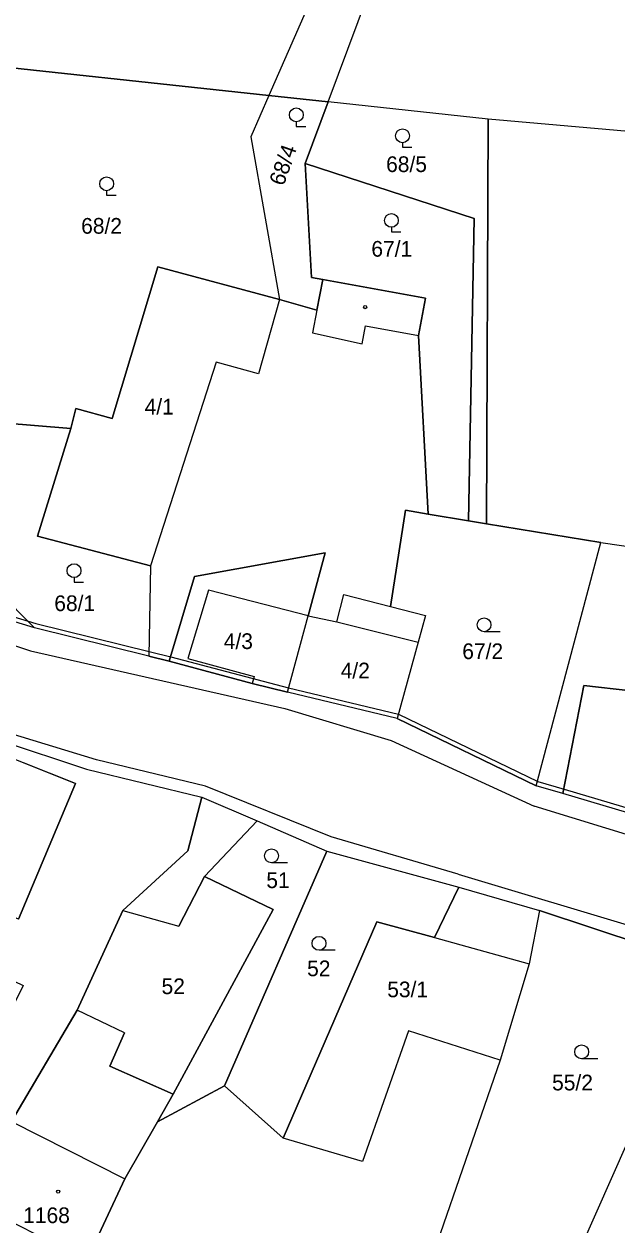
# Model space of a CAD drawing. Extents: x -654083 to -650132, y -1099819 to -1096699.
# Drawn here: x -652235.7 to -652171.4, y -1098050.9 to -1097920.9 of the extents above; entities that cross this region are included whole.
import ezdxf

# ---------------------------------------------------------------- set-up
doc = ezdxf.new("R2010")
doc.units = 0
for name, color, linetype in [('Hranice - vnitř_ kresba', 7, 'Continuous'), ('Obvody jako plochy', 7, 'Continuous'), ('Ostatní hranice', 7, 'Continuous'), ('Parcelní čísla', 7, 'Continuous'), ('Prvky pro prodl_ par_ č_', 7, 'Continuous'), ('Značky kultur', 7, 'Continuous'), ('Značky na budově ne v SPI', 7, 'Continuous')]:
    doc.layers.add(name, color=color, linetype=linetype)

msp = doc.modelspace()

# ---------------------------------------------------------------- linework, layer by layer
at = {"layer": 'Hranice - vnitř_ kresba'}
for p, q in [((-652207.96, -1097950.71), (-652210.23, -1097958.75)), ((-652203.92, -1097951.85), (-652204.39, -1097954.31)), ((-652199.03, -1097955.5), (-652198.66, -1097953.58)), ((-652198.66, -1097953.58), (-652192.92, -1097954.62)), ((-652204.39, -1097954.31), (-652199.03, -1097955.5)), ((-652214.83, -1097957.5), (-652221.93, -1097979.58)), ((-652210.23, -1097958.75), (-652214.83, -1097957.5)), ((-652260.61, -1097980.42), (-652234.95, -1097988.77)), ((-652215.66, -1097982.21), (-652217.92, -1097989.6)), ((-652204.85, -1097985), (-652215.66, -1097982.21)), ((-652201.76, -1097985.65), (-652192.96, -1097987.84)), ((-652234.95, -1097988.77), (-652207.38, -1097995.02)), ((-652217.92, -1097989.6), (-652210.71, -1097991.54)), ((-652210.71, -1097991.54), (-652210.94, -1097992.33)), ((-652207.38, -1097995.02), (-652195.89, -1097998.5)), ((-652227.78, -1098000.57), (-652238.1, -1097997.46)), ((-652195.89, -1097998.5), (-652180.38, -1098005.59)), ((-652230.06, -1098003.16), (-652238.78, -1097999.69)), ((-652215.99, -1098003.45), (-652227.78, -1098000.57)), ((-652236.26, -1098017.86), (-652230.06, -1098003.16)), ((-652202.37, -1098008.94), (-652215.99, -1098003.45)), ((-652155.81, -1098013.21), (-652180.38, -1098005.59)), ((-652188.63, -1098012.99), (-652202.37, -1098008.94)), ((-652216.11, -1098013.21), (-652218.87, -1098018.61)), ((-652188.63, -1098012.99), (-652162.27, -1098020.87)), ((-652224.96, -1098016.92), (-652218.87, -1098018.61)), ((-652191.18, -1098019.82), (-652180.93, -1098022.7)), ((-652224.77, -1098030.15), (-652229.89, -1098027.72)), ((-652224.77, -1098030.15), (-652226.37, -1098033.77)), ((-652193.98, -1098029.96), (-652198.99, -1098044.09)), ((-652184.07, -1098033.12), (-652193.98, -1098029.96)), ((-652226.37, -1098033.77), (-652219.49, -1098036.81)), ((-652236.99, -1098039.76), (-652224.73, -1098046)), ((-652198.99, -1098044.09), (-652207.58, -1098041.57))]:
    msp.add_line(p, q, dxfattribs=at)
at = {"layer": 'Obvody jako plochy'}
for points in [[(-652158.31, -1097803.55), (-652158.71, -1097807.25), (-652078.3, -1097788.92), (-652083.3, -1097814.64), (-652086.61, -1097828.66), (-652099.21, -1097874.89), (-652117.1, -1097937.15), (-652185.36, -1097931.18), (-652202.7, -1097929.31), (-652188.78, -1097892.02), (-652163.91, -1097816.37), (-652165.35, -1097815.44)], [(-652168.06, -1097813.81), (-652190.97, -1097887.21), (-652209.11, -1097928.62), (-652245.4, -1097924.7), (-652247.31, -1097933.99), (-652253.71, -1097926.28), (-652256.94, -1097925.47), (-652250.42, -1097892.82), (-652243.6, -1097858.64), (-652238.49, -1097829), (-652245.39, -1097822.57), (-652237.89, -1097811.35), (-652229.64, -1097803.39), (-652221.54, -1097793.79), (-652210.98, -1097793.09), (-652198.1, -1097797.24)], [(-652188.78, -1097892.02), (-652163.91, -1097816.37), (-652165.35, -1097815.44), (-652168.06, -1097813.81), (-652190.97, -1097887.21), (-652209.11, -1097928.62), (-652202.7, -1097929.31)], [(-652247.31, -1097933.99), (-652245.4, -1097924.7), (-652209.11, -1097928.62), (-652211.08, -1097933.1), (-652207.96, -1097950.71), (-652221.17, -1097947.16), (-652226.1, -1097963.61), (-652230.05, -1097962.51), (-652230.59, -1097964.7), (-652238.02, -1097964.08), (-652238.29, -1097955.86), (-652241.24, -1097941.29)], [(-652205.18, -1097935.96), (-652202.7, -1097929.31), (-652209.11, -1097928.62), (-652211.08, -1097933.1), (-652207.96, -1097950.71), (-652203.92, -1097951.85), (-652203.29, -1097948.53), (-652204.49, -1097948.31)], [(-652205.18, -1097935.96), (-652186.87, -1097941.92), (-652187.48, -1097974.68), (-652185.53, -1097975), (-652185.36, -1097931.18), (-652202.7, -1097929.31)], [(-652119.79, -1097947.18), (-652117.1, -1097937.15), (-652185.36, -1097931.18), (-652185.53, -1097975), (-652173.15, -1097977.03), (-652130.14, -1097983.3), (-652126.23, -1097969.65)], [(-652191.88, -1097973.96), (-652187.48, -1097974.68), (-652186.87, -1097941.92), (-652205.18, -1097935.96), (-652204.49, -1097948.31), (-652203.29, -1097948.53), (-652192.14, -1097950.55), (-652192.92, -1097954.62)], [(-652203.29, -1097948.53), (-652203.92, -1097951.85), (-652207.96, -1097950.71), (-652221.17, -1097947.16), (-652226.1, -1097963.61), (-652230.05, -1097962.51), (-652230.59, -1097964.7), (-652234.19, -1097976.37), (-652221.93, -1097979.58), (-652222.11, -1097989.35), (-652219.92, -1097989.91), (-652217.17, -1097980.74), (-652203.04, -1097978.15), (-652204.85, -1097985), (-652201.76, -1097985.65), (-652201.02, -1097982.66), (-652195.95, -1097983.96), (-652194.31, -1097973.54), (-652191.88, -1097973.96), (-652192.92, -1097954.62), (-652192.14, -1097950.55)], [(-652230.59, -1097964.7), (-652230.05, -1097962.51), (-652226.1, -1097963.61), (-652221.17, -1097947.16), (-652207.96, -1097950.71), (-652210.23, -1097958.75), (-652214.83, -1097957.5), (-652221.93, -1097979.58), (-652234.19, -1097976.37)], [(-652238.02, -1097964.08), (-652230.59, -1097964.7), (-652234.19, -1097976.37), (-652221.93, -1097979.58), (-652222.11, -1097989.35), (-652234.52, -1097986.28), (-652238.44, -1097982.36)], [(-652180.17, -1098003.39), (-652173.15, -1097977.03), (-652185.53, -1097975), (-652187.48, -1097974.68), (-652191.88, -1097973.96), (-652194.31, -1097973.54), (-652195.95, -1097983.96), (-652192.16, -1097984.93), (-652192.96, -1097987.84), (-652195.24, -1097996.11)], [(-652130.14, -1097983.3), (-652131.46, -1097991.82), (-652135.58, -1097991.17), (-652136.02, -1097993.34), (-652169.04, -1097987.82), (-652169.9, -1097993.12), (-652175, -1097992.52), (-652177.28, -1098004.25), (-652180.17, -1098003.39), (-652173.15, -1097977.03)], [(-652207.1, -1097993.27), (-652204.85, -1097985), (-652203.04, -1097978.15), (-652217.17, -1097980.74), (-652219.92, -1097989.91), (-652210.94, -1097992.33)], [(-652217.92, -1097989.6), (-652210.71, -1097991.54), (-652210.94, -1097992.33), (-652207.1, -1097993.27), (-652204.85, -1097985), (-652215.66, -1097982.21)], [(-652192.16, -1097984.93), (-652192.96, -1097987.84), (-652195.24, -1097996.11), (-652207.1, -1097993.27), (-652204.85, -1097985), (-652201.76, -1097985.65), (-652201.02, -1097982.66), (-652195.95, -1097983.96)], [(-652117.15, -1097998.91), (-652127.2, -1097999.72), (-652127.23, -1098010.53), (-652154.44, -1098011.04), (-652177.28, -1098004.25), (-652175, -1097992.52), (-652169.9, -1097993.12), (-652169.04, -1097987.82), (-652136.02, -1097993.34), (-652135.58, -1097991.17), (-652131.46, -1097991.82), (-652130.14, -1097983.3), (-652113.73, -1097985.28)], [(-652207.1, -1097993.27), (-652204.85, -1097985), (-652201.76, -1097985.65), (-652192.96, -1097987.84), (-652195.24, -1097996.11)], [(-652217.89, -1098010.43), (-652224.96, -1098016.92), (-652229.89, -1098027.72), (-652236.99, -1098039.76), (-652239.82, -1098045.04), (-652240.46, -1098044.74), (-652244.65, -1098042.75), (-652239.42, -1098032.4), (-652251.82, -1098026.88), (-652238.78, -1097999.69), (-652238.28, -1097998.5), (-652228.88, -1098001.59), (-652216.37, -1098004.62)], [(-652238.05, -1098017.04), (-652240.72, -1098022.66), (-652235.74, -1098025.05), (-652239.42, -1098032.4), (-652251.82, -1098026.88), (-652238.78, -1097999.69), (-652230.06, -1098003.16), (-652236.26, -1098017.86)], [(-652221.18, -1098039.79), (-652224.73, -1098046), (-652228.84, -1098054.79), (-652241.71, -1098048.31), (-652239.82, -1098045.04), (-652236.99, -1098039.76), (-652229.89, -1098027.72), (-652224.96, -1098016.92), (-652217.89, -1098010.43), (-652216.37, -1098004.62), (-652210.39, -1098007.21), (-652216.11, -1098013.21), (-652208.64, -1098016.81), (-652219.49, -1098036.81)], [(-652213.94, -1098035.92), (-652221.18, -1098039.79), (-652219.49, -1098036.81), (-652208.64, -1098016.81), (-652216.11, -1098013.21), (-652210.39, -1098007.21), (-652202.83, -1098010.48)], [(-652188.53, -1098014.39), (-652191.18, -1098019.82), (-652197.42, -1098018.14), (-652207.58, -1098041.57), (-652213.94, -1098035.92), (-652202.83, -1098010.48)], [(-652224.77, -1098030.15), (-652229.89, -1098027.72), (-652224.96, -1098016.92), (-652218.87, -1098018.61), (-652216.11, -1098013.21), (-652208.64, -1098016.81), (-652219.49, -1098036.81), (-652226.37, -1098033.77)], [(-652201.94, -1098061.19), (-652204.49, -1098067.49), (-652229.61, -1098057.42), (-652228.84, -1098054.79), (-652224.73, -1098046), (-652221.18, -1098039.79), (-652213.94, -1098035.92), (-652207.58, -1098041.57), (-652197.42, -1098018.14), (-652191.18, -1098019.82), (-652188.53, -1098014.39), (-652179.79, -1098016.9), (-652180.93, -1098022.7), (-652184.07, -1098033.12), (-652194.65, -1098063.75)], [(-652187.67, -1098083.08), (-652184.69, -1098078.39), (-652184.12, -1098078.62), (-652181.84, -1098072.12), (-652181.03, -1098069.27), (-652180.3, -1098057.72), (-652178.06, -1098053.8), (-652175.27, -1098053.29), (-652168.61, -1098038.29), (-652162.7, -1098022.58), (-652179.79, -1098016.9), (-652180.93, -1098022.7), (-652184.07, -1098033.12), (-652194.65, -1098063.75), (-652201.94, -1098061.19), (-652204.49, -1098067.49), (-652207.58, -1098075.22)], [(-652191.18, -1098019.82), (-652180.93, -1098022.7), (-652184.07, -1098033.12), (-652193.98, -1098029.96), (-652198.99, -1098044.09), (-652207.58, -1098041.57), (-652197.42, -1098018.14)], [(-652141.22, -1098025.97), (-652146.07, -1098036.77), (-652155.43, -1098038.2), (-652165.82, -1098039.14), (-652165.09, -1098048.63), (-652154.36, -1098047.77), (-652154.13, -1098052.25), (-652165.92, -1098054.24), (-652176.12, -1098055.64), (-652175.27, -1098053.29), (-652168.61, -1098038.29), (-652160.89, -1098037.22), (-652158.62, -1098032.35), (-652157.2, -1098023.56), (-652151.54, -1098024.78), (-652141.02, -1098025.46)]]:
    msp.add_lwpolyline(points, close=True, dxfattribs=at)
for points in [[(-652293.2, -1097917.08), (-652296.1, -1097925.82), (-652275.24, -1097932.05), (-652262.2, -1097936.47), (-652254.14, -1097938.89), (-652241.24, -1097941.29), (-652238.29, -1097955.86), (-652238.02, -1097964.08), (-652238.44, -1097982.36), (-652234.52, -1097986.28), (-652259.95, -1097978.53), (-652258, -1097972.76), (-652253.08, -1097974.55), (-652250.95, -1097968.2), (-652255.98, -1097966.41), (-652249.44, -1097945.69), (-652288.28, -1097932.49), (-652296.09, -1097929.62), (-652346.41, -1097911.18)], [(-652352.33, -1097953.9), (-652321.55, -1097966.79), (-652319.45, -1097967.67), (-652313.63, -1097970.49), (-652296.29, -1097977.99), (-652290.75, -1097980.73), (-652288.8, -1097981.69), (-652259.27, -1097990.89), (-652256.18, -1097991.8), (-652254.6, -1097992.33), (-652249.29, -1097994.09), (-652245.37, -1097995.39), (-652238.28, -1097998.5), (-652228.88, -1098001.59), (-652216.37, -1098004.62), (-652210.39, -1098007.21), (-652202.83, -1098010.48), (-652188.53, -1098014.39), (-652179.79, -1098016.9), (-652162.7, -1098022.58)], [(-652017.6, -1098004.37), (-652090.85, -1098009.1), (-652095.5, -1098008.69), (-652113.15, -1098010.26), (-652127.23, -1098010.53), (-652154.44, -1098011.04), (-652177.28, -1098004.25), (-652180.17, -1098003.39), (-652195.24, -1097996.11), (-652207.1, -1097993.27), (-652210.94, -1097992.33), (-652219.92, -1097989.91), (-652222.11, -1097989.35), (-652234.52, -1097986.28), (-652259.95, -1097978.53)]]:
    msp.add_lwpolyline(points, dxfattribs=at)
at = {"layer": 'Ostatní hranice'}
for p, q in [((-652259.75, -1097978.07), (-652234.38, -1097985.8)), ((-652234.38, -1097985.8), (-652221.95, -1097988.88)), ((-652221.95, -1097988.88), (-652219.75, -1097989.44)), ((-652219.75, -1097989.44), (-652206.99, -1097992.78)), ((-652206.99, -1097992.78), (-652195.09, -1097995.63)), ((-652195.09, -1097995.63), (-652179.98, -1098002.93)), ((-652179.98, -1098002.93), (-652177.12, -1098003.78)), ((-652177.12, -1098003.78), (-652154.28, -1098010.57))]:
    msp.add_line(p, q, dxfattribs=at)
at = {"layer": 'Značky kultur'}
for p, q in [((-652206.15, -1097931.46), (-652206.15, -1097931.96)), ((-652206.15, -1097931.96), (-652205.13, -1097931.96)), ((-652194.64, -1097933.72), (-652194.64, -1097934.22)), ((-652194.64, -1097934.22), (-652193.62, -1097934.22)), ((-652226.7, -1097938.92), (-652226.7, -1097939.42)), ((-652226.7, -1097939.42), (-652225.68, -1097939.42)), ((-652195.85, -1097942.89), (-652195.85, -1097943.39)), ((-652195.85, -1097943.39), (-652194.83, -1097943.39)), ((-652230.23, -1097980.84), (-652230.23, -1097981.34)), ((-652230.23, -1097981.34), (-652229.21, -1097981.34)), ((-652184.06, -1097986.7), (-652185.81, -1097986.7)), ((-652207.09, -1098011.74), (-652208.84, -1098011.74)), ((-652201.94, -1098021.22), (-652203.69, -1098021.22)), ((-652173.49, -1098032.97), (-652175.24, -1098032.97))]:
    msp.add_line(p, q, dxfattribs=at)
for centre in [(-652206.15, -1097930.71), (-652194.64, -1097932.97), (-652226.7, -1097938.17), (-652195.85, -1097942.14), (-652230.23, -1097980.09), (-652185.81, -1097985.95), (-652208.84, -1098010.99), (-652203.69, -1098020.47), (-652175.24, -1098032.22)]:
    msp.add_circle(centre, 0.75, dxfattribs=at)
at = {"layer": 'Značky na budově ne v SPI'}
for centre in [(-652198.69, -1097951.53), (-652231.95, -1098047.37)]:
    msp.add_circle(centre, 0.175, dxfattribs=at)

# ---------------------------------------------------------------- texts
at = {"layer": 'Parcelní čísla'}
msp.add_text('68/4', height=1.7, rotation=70.659, dxfattribs=at).set_placement((-652207.53, -1097938.49))
for s, p in [('68/5', (-652196.42, -1097936.9)), ('68/2', (-652229.46, -1097943.58)), ('67/1', (-652198.02, -1097946.07)), ('4/1', (-652222.58, -1097963.17)), ('68/1', (-652232.37, -1097984.47)), ('4/3', (-652214.01, -1097988.58)), ('67/2', (-652188.17, -1097989.67)), ('4/2', (-652201.34, -1097991.76)), ('51', (-652209.4, -1098014.48)), ('52', (-652204.98, -1098024.03)), ('52', (-652220.75, -1098025.97)), ('53/1', (-652196.3, -1098026.31)), ('55/2', (-652178.44, -1098036.4))]:
    msp.add_text(s, height=1.7, dxfattribs=at).set_placement(p)
at = {"layer": 'Prvky pro prodl_ par_ č_'}
msp.add_text('1168', height=1.7, dxfattribs=at).set_placement((-652235.74, -1098050.78))

doc.saveas('drawing.dxf')
